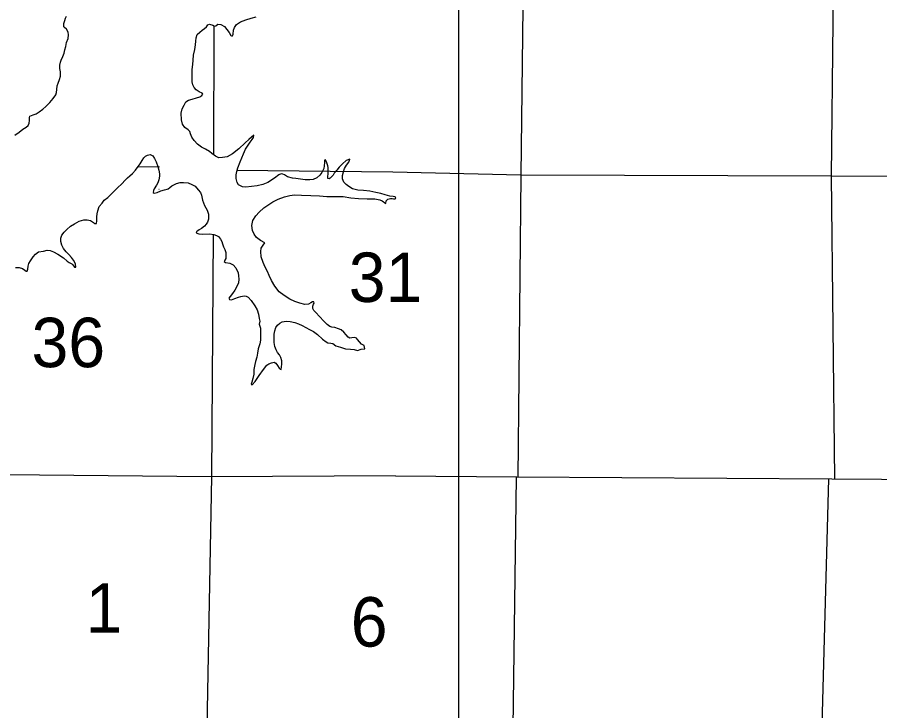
# Model space of a CAD drawing. Extents: x 77230 to 630905, y 790554 to 1662844.
# Drawn here: x 288353 to 303084, y 1549835 to 1561684 of the extents above; entities that cross this region are included whole.
import ezdxf

# ---------------------------------------------------------------- set-up
doc = ezdxf.new("R2010")
doc.units = 0
for name, color, linetype in [('Level 15', 7, 'Continuous'), ('Level 16', 7, 'Continuous'), ('Level 17', 7, 'Continuous'), ('Level 28', 7, 'Continuous')]:
    doc.layers.add(name, color=color, linetype=linetype)

msp = doc.modelspace()

# ---------------------------------------------------------------- linework, layer by layer
at = {"layer": 'Level 15'}
for points in [[(291711, 1561523), (291706, 1559333)], [(291698, 1557970), (291669, 1553829), (291572, 1548629), (291601, 1548125)], [(294816, 1553846), (291663, 1553829), (286381, 1553880), (281075, 1553985), (275775, 1554138), (274783, 1554138)], [(294816, 1553846), (296883, 1553830), (302267, 1553799), (307363, 1553764), (308013, 1553762)]]:
    msp.add_lwpolyline(points, dxfattribs=at)
at = {"layer": 'Level 16'}
for points in [[(297018, 1574560), (297078, 1569562), (297014, 1564256), (296956, 1558982), (296903, 1553822)], [(302319, 1553797), (302259, 1558971), (302319, 1564257), (302261, 1569534), (302258, 1569875)], [(290418, 1559133), (290783, 1559128)], [(292098, 1559069), (294767, 1559042)], [(294767, 1559042), (296956, 1558992), (302259, 1558973), (307465, 1558954), (312798, 1558947), (318046, 1558935), (321717, 1558921)], [(296873, 1553824), (296804, 1548692), (296798, 1548186)], [(302070, 1548244), (302080, 1548748), (302212, 1553799)]]:
    msp.add_lwpolyline(points, dxfattribs=at)
at = {"layer": 'Level 17'}
for points in [[(288313, 1559669), (288385, 1559721), (288447, 1559769), (288505, 1559805), (288539, 1559835), (288559, 1559872), (288560, 1559920), (288562, 1559970), (288568, 1559996), (288622, 1560014), (288678, 1560036), (288730, 1560070), (288790, 1560115), (288839, 1560159), (288911, 1560225), (288969, 1560297), (289013, 1560360), (289023, 1560398), (289028, 1560452), (289034, 1560510), (289050, 1560556), (289074, 1560622), (289090, 1560676), (289091, 1560754), (289081, 1560808), (289081, 1560864), (289089, 1560914), (289103, 1560952), (289131, 1561012), (289152, 1561072), (289168, 1561130), (289180, 1561185), (289196, 1561255), (289222, 1561323), (289229, 1561383), (289221, 1561429), (289193, 1561479), (289159, 1561507), (289147, 1561523), (289151, 1561577), (289165, 1561629), (289177, 1561669), (289194, 1561703)], [(291470, 1560327), (291508, 1560345), (291520, 1560369), (291514, 1560389), (291460, 1560409), (291406, 1560445), (291372, 1560481), (291350, 1560531), (291342, 1560583), (291339, 1560651), (291339, 1560721), (291341, 1560793), (291349, 1560875), (291358, 1560953), (291364, 1561035), (291386, 1561135), (291396, 1561213), (291401, 1561275), (291409, 1561335), (291427, 1561387), (291469, 1561430), (291513, 1561462), (291549, 1561490), (291584, 1561518), (291608, 1561554), (291634, 1561566), (291692, 1561550), (291724, 1561533), (291746, 1561539), (291778, 1561563), (291832, 1561559), (291892, 1561527), (291932, 1561475), (291970, 1561422), (292000, 1561372), (292012, 1561364), (292030, 1561368), (292042, 1561396), (292048, 1561464), (292064, 1561510), (292096, 1561558), (292164, 1561608), (292255, 1561641), (292349, 1561669), (292433, 1561691)], [(294480, 1558692), (294376, 1558712), (294266, 1558721), (294170, 1558731), (294080, 1558753), (294016, 1558790), (293968, 1558824), (293932, 1558868), (293910, 1558922), (293908, 1558978), (293923, 1559042), (293945, 1559100), (293979, 1559156), (294015, 1559207), (294035, 1559261), (293969, 1559238), (293909, 1559182), (293853, 1559122), (293813, 1559074), (293766, 1559022), (293746, 1558983), (293720, 1558959), (293698, 1558933), (293678, 1558921), (293658, 1558929), (293658, 1558965), (293662, 1559011), (293664, 1559063), (293663, 1559115), (293657, 1559147), (293641, 1559195), (293631, 1559227), (293617, 1559247), (293603, 1559241), (293599, 1559201), (293597, 1559145), (293590, 1559099), (293556, 1559033), (293520, 1558985), (293472, 1558942), (293408, 1558912), (293348, 1558904), (293268, 1558904), (293188, 1558915), (293111, 1558927), (293053, 1558937), (292971, 1558958), (292919, 1558990), (292891, 1559004), (292863, 1559006), (292821, 1558990), (292745, 1558932), (292633, 1558861), (292545, 1558825), (292450, 1558806), (292354, 1558790), (292256, 1558780), (292198, 1558787), (292132, 1558823), (292110, 1558863), (292094, 1558927), (292093, 1558989), (292101, 1559047), (292119, 1559113), (292163, 1559213), (292218, 1559348), (292250, 1559428), (292286, 1559482), (292330, 1559548), (292365, 1559594), (292387, 1559628), (292391, 1559672), (292307, 1559598), (292244, 1559540), (292138, 1559435), (292032, 1559351), (291941, 1559301), (291859, 1559288), (291797, 1559284), (291739, 1559312), (291679, 1559354), (291635, 1559391), (291567, 1559429), (291499, 1559463), (291431, 1559515), (291372, 1559580), (291336, 1559634), (291312, 1559690), (291298, 1559732), (291270, 1559760), (291216, 1559802), (291178, 1559858), (291160, 1559930), (291155, 1560044), (291169, 1560118), (291201, 1560180), (291233, 1560236), (291277, 1560266), (291340, 1560287), (291414, 1560305), (291470, 1560327)], [(289712, 1558273), (289716, 1558325), (289728, 1558378), (289752, 1558452), (289801, 1558510), (289837, 1558558), (289899, 1558606), (289967, 1558675), (290020, 1558725), (290078, 1558779), (290128, 1558829), (290206, 1558912), (290234, 1558942), (290275, 1558976), (290321, 1559016), (290373, 1559072), (290417, 1559135), (290451, 1559177), (290486, 1559237), (290516, 1559283), (290544, 1559311), (290580, 1559329), (290622, 1559339), (290668, 1559314), (290698, 1559268), (290726, 1559212), (290756, 1559136), (290773, 1559072), (290783, 1559010), (290781, 1558966), (290769, 1558906), (290753, 1558854), (290733, 1558816)], [(290733, 1558816), (290690, 1558751), (290678, 1558723), (290676, 1558689), (290690, 1558679), (290740, 1558692), (290804, 1558718), (290868, 1558734), (290915, 1558748), (290933, 1558750), (290961, 1558777), (290995, 1558803), (291025, 1558821), (291073, 1558841), (291137, 1558859), (291195, 1558861), (291271, 1558854), (291333, 1558828), (291393, 1558796), (291445, 1558738), (291481, 1558687), (291499, 1558643), (291515, 1558561), (291552, 1558469), (291594, 1558385), (291618, 1558319), (291620, 1558271), (291620, 1558235), (291604, 1558185), (291580, 1558149), (291549, 1558113), (291499, 1558072), (291461, 1558050), (291435, 1558036), (291415, 1558026), (291411, 1558000), (291453, 1557986), (291523, 1557980), (291635, 1557981), (291709, 1557971), (291757, 1557955), (291791, 1557935), (291823, 1557892), (291849, 1557852), (291859, 1557810), (291875, 1557764), (291897, 1557718), (291918, 1557666), (291918, 1557614), (291914, 1557560), (291898, 1557532), (291888, 1557508), (291912, 1557492), (291982, 1557484), (292040, 1557452), (292084, 1557400), (292124, 1557318), (292133, 1557264), (292135, 1557210), (292129, 1557144), (292105, 1557082), (292067, 1557022), (292028, 1556962), (291988, 1556910), (291968, 1556882), (291980, 1556864), (292012, 1556854), (292070, 1556878), (292132, 1556900), (292174, 1556912), (292227, 1556923), (292261, 1556917), (292295, 1556899), (292348, 1556843), (292410, 1556753), (292450, 1556683), (292476, 1556608), (292486, 1556534), (292496, 1556490), (292487, 1556438), (292507, 1556374), (292507, 1556306), (292505, 1556242), (292505, 1556165), (292494, 1556103), (292466, 1556019), (292454, 1555947), (292446, 1555877), (292423, 1555801), (292409, 1555749), (292395, 1555667), (292391, 1555587), (292375, 1555509), (292362, 1555449), (292350, 1555413), (292366, 1555403), (292414, 1555463), (292483, 1555565), (292557, 1555667), (292617, 1555738), (292648, 1555764)], [(290772, 1558746), (290774, 1558746)], [(292563, 1558425), (292632, 1558475), (292718, 1558529), (292808, 1558578), (292918, 1558614), (293009, 1558638), (293089, 1558649), (293209, 1558643), (293369, 1558636), (293513, 1558630), (293641, 1558619), (293787, 1558619), (293919, 1558620), (294052, 1558597), (294182, 1558589), (294330, 1558584), (294458, 1558580), (294544, 1558566), (294584, 1558545), (294646, 1558499), (294654, 1558549), (294682, 1558575), (294728, 1558587), (294756, 1558587), (294780, 1558581), (294808, 1558579), (294820, 1558591), (294810, 1558615), (294776, 1558623), (294716, 1558629), (294638, 1558651), (294560, 1558671), (294480, 1558692)], [(292648, 1555764), (292698, 1555780), (292740, 1555788), (292770, 1555776), (292800, 1555732), (292826, 1555691), (292841, 1555669), (292861, 1555667), (292864, 1555711), (292870, 1555759), (292872, 1555811), (292856, 1555871), (292832, 1555917), (292798, 1555957), (292774, 1556000), (292753, 1556056), (292741, 1556128), (292739, 1556194), (292741, 1556270), (292755, 1556327), (292772, 1556381), (292796, 1556423), (292838, 1556455), (292880, 1556481), (292944, 1556491), (293016, 1556488), (293094, 1556468), (293154, 1556448), (293218, 1556418), (293280, 1556385), (293342, 1556349), (293412, 1556317), (293480, 1556263), (293568, 1556182), (293628, 1556138), (293656, 1556122), (293706, 1556118), (293742, 1556108), (293792, 1556070), (293876, 1556045), (293958, 1556019), (294044, 1556013), (294106, 1556008), (294164, 1555988), (294226, 1556010), (294292, 1556018), (294276, 1556078), (294230, 1556100), (294198, 1556140), (294166, 1556180), (294146, 1556200), (294118, 1556210), (294068, 1556204), (294034, 1556201), (294006, 1556219), (293968, 1556259), (293931, 1556305), (293885, 1556341), (293837, 1556363), (293775, 1556383), (293727, 1556388), (293693, 1556398), (293649, 1556434), (293585, 1556496), (293521, 1556568), (293445, 1556643), (293417, 1556673), (293401, 1556705), (293399, 1556749), (293411, 1556781), (293423, 1556797), (293416, 1556823), (293394, 1556821), (293365, 1556805), (293329, 1556779), (293267, 1556775), (293181, 1556796), (293095, 1556828), (293009, 1556866), (292909, 1556931), (292827, 1556993), (292750, 1557091), (292694, 1557187), (292658, 1557271), (292628, 1557338), (292586, 1557414), (292553, 1557496), (292521, 1557592), (292511, 1557680), (292519, 1557738), (292551, 1557790), (292582, 1557832), (292510, 1557868), (292440, 1557922), (292400, 1557976), (292370, 1558040), (292358, 1558128), (292377, 1558210), (292427, 1558290), (292487, 1558354), (292563, 1558425)], [(288324, 1557408), (288386, 1557406), (288440, 1557390), (288480, 1557362), (288504, 1557348), (288520, 1557348), (288534, 1557380), (288538, 1557431), (288550, 1557475), (288578, 1557523), (288625, 1557589), (288665, 1557635), (288717, 1557677), (288799, 1557688), (288863, 1557702), (288915, 1557696), (288971, 1557674), (289047, 1557635), (289143, 1557571), (289207, 1557517), (289241, 1557491), (289283, 1557471), (289301, 1557451), (289331, 1557416), (289351, 1557414), (289345, 1557470), (289315, 1557532), (289277, 1557581), (289233, 1557633), (289190, 1557673), (289144, 1557733), (289116, 1557789), (289100, 1557853), (289096, 1557907), (289114, 1557963), (289152, 1558011), (289201, 1558059), (289263, 1558112), (289329, 1558152), (289411, 1558200), (289491, 1558221), (289548, 1558225), (289602, 1558213), (289654, 1558179), (289673, 1558161), (289693, 1558159), (289706, 1558161), (289714, 1558205), (289712, 1558273)]]:
    msp.add_lwpolyline(points, dxfattribs=at)
at = {"layer": 'Level 28'}
msp.add_line((295896, 1483324), (295896, 1662844), dxfattribs=at)

# ---------------------------------------------------------------- texts
at = {"layer": 'Level 16'}
for s, height, p in [('31', 844.8, (294015, 1556819)), ('36', 844.8, (288597, 1555705)), ('1', 845, (289520, 1551169)), ('6', 845, (294049, 1550931))]:
    msp.add_text(s, height=height, dxfattribs=at).set_placement(p)

doc.saveas('drawing.dxf')
